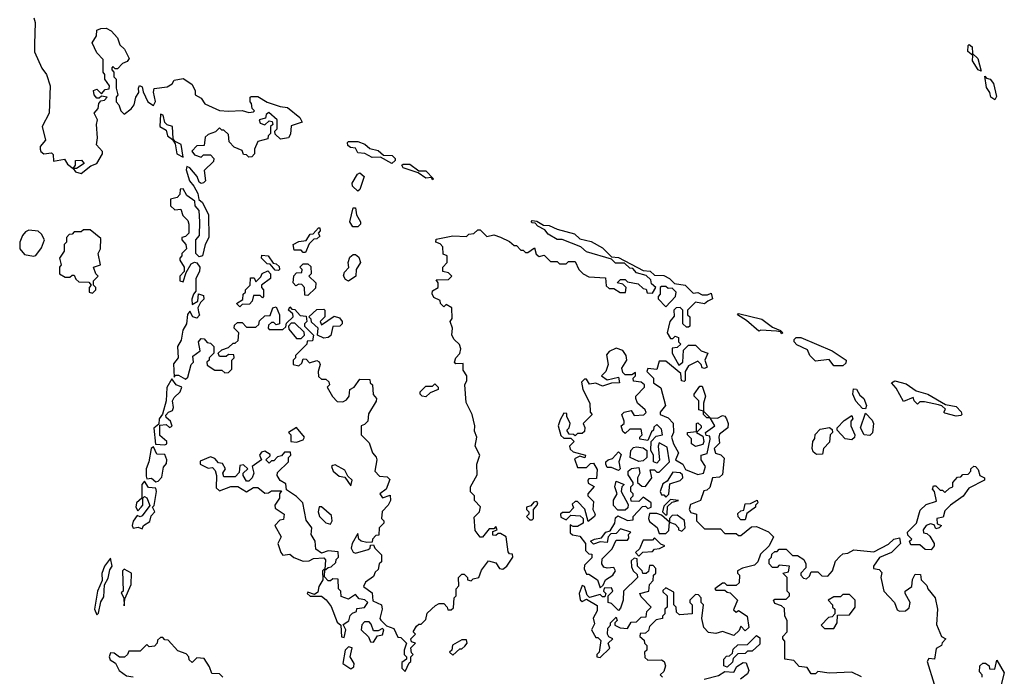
# Model space of a CAD drawing. Extents: x 2029826 to 2248070, y 228728 to 402406.
# Tile 261 of 368: x 2172674 to 2177018, y 240529 to 243427. Entities that reach past the tile are written whole.
import ezdxf

# ---------------------------------------------------------------- set-up
doc = ezdxf.new("R2010")
doc.units = 0

msp = doc.modelspace()

# ---------------------------------------------------------------- linework, layer by layer
at = {"layer": '0CON10XD'}
for points in [[(2172736.7, 243435), (2172742, 243415), (2172739.3, 243319.3), (2172740, 243285), (2172772.3, 243212.3), (2172792.5, 243185), (2172808, 243135), (2172803.3, 243015), (2172773.8, 242955), (2172787.5, 242895), (2172765, 242867.5), (2172763.8, 242855), (2172766.7, 242845), (2172780, 242835), (2172815, 242840), (2172821.7, 242831.7), (2172823, 242803), (2172871.7, 242811.7), (2172885, 242790), (2172910, 242770), (2172920, 242785), (2172920, 242805), (2172947, 242807), (2172958.3, 242791.7), (2172925, 242770), (2172910, 242770), (2172920, 242755), (2172945, 242747.5), (2172987.5, 242782.5), (2173015, 242792.5), (2173040, 242835), (2173040, 242845), (2173012.5, 242875), (2173016.7, 242905), (2173012.5, 242965), (2173017.5, 242985), (2173002.5, 243015), (2173020, 243035), (2173023, 243057), (2173031.7, 243068.3), (2173048.3, 243071.7), (2173060, 243085), (2173035, 243090), (2173025, 243080), (2173015, 243080), (2173002.5, 243095), (2173000, 243115), (2173015, 243120), (2173035, 243100), (2173051.7, 243118.3), (2173068.3, 243121.7), (2173070, 243135), (2173050, 243165), (2173050, 243185), (2173042.5, 243195), (2173041.7, 243251.7), (2173015, 243280), (2172994, 243324), (2173013.3, 243355), (2173015, 243380), (2173031.7, 243388.3), (2173055, 243388.8), (2173077.7, 243377.7), (2173105, 243347.5), (2173116.4, 243316.4), (2173136.1, 243296.1), (2173157.5, 243255), (2173148.3, 243241.7), (2173127, 243233), (2173105, 243210), (2173095, 243210), (2173085, 243220), (2173080, 243215), (2173080, 243205), (2173090, 243195), (2173090, 243175), (2173100, 243165), (2173100, 243125), (2173107.5, 243095), (2173100, 243085), (2173100, 243065), (2173111.7, 243051.7), (2173120, 243025), (2173135, 243010), (2173166.4, 243033.6), (2173178.8, 243051.2), (2173186.7, 243085), (2173200, 243105), (2173197.5, 243125), (2173203, 243137), (2173215, 243130), (2173218.3, 243108.3), (2173240, 243065), (2173265, 243047.5), (2173273.6, 243066.4), (2173263.6, 243106.4), (2173266.7, 243123.3), (2173325, 243130), (2173345.9, 243144.1), (2173355, 243160), (2173395, 243167.5), (2173433, 243143), (2173447.5, 243115), (2173447.5, 243095), (2173475, 243080), (2173490, 243055), (2173555, 243026.7), (2173595, 243022.5), (2173655, 243026.7), (2173685, 243017.5), (2173705, 243020), (2173710, 243025), (2173700, 243035), (2173697, 243057), (2173690, 243065), (2173690, 243085), (2173695, 243087.5), (2173725, 243087.5), (2173765, 243062.5), (2173823.6, 243043.6), (2173855, 243040), (2173910, 242995), (2173920, 242975), (2173871.7, 242958.3), (2173868.3, 242921.7), (2173860, 242905), (2173825, 242900), (2173801.7, 242921.7), (2173800, 242935), (2173810, 242945), (2173810, 242985), (2173772.5, 243017.5), (2173761.7, 243008.3), (2173758.3, 242991.7), (2173730, 242985), (2173735, 242970), (2173755, 242962.5), (2173775, 242980), (2173788.3, 242978.3), (2173790, 242965), (2173780, 242955), (2173780, 242925), (2173770, 242915), (2173768.3, 242901.7), (2173725, 242890), (2173710, 242855), (2173710, 242835), (2173698.3, 242821.7), (2173685, 242820), (2173675, 242830), (2173661.7, 242831.7), (2173655, 242850), (2173620, 242865), (2173598.3, 242888.3), (2173595, 242920), (2173575, 242940), (2173565, 242940), (2173555, 242950), (2173538.3, 242931.7), (2173505, 242920), (2173491.7, 242908.3), (2173488.3, 242871.7), (2173455, 242870), (2173433, 242847), (2173445, 242830), (2173475, 242820), (2173485, 242830), (2173515, 242830), (2173530, 242815), (2173528.3, 242801.7), (2173488.3, 242761.7), (2173493.3, 242715), (2173485, 242706.7), (2173475, 242704), (2173465, 242710), (2173457.5, 242735), (2173425, 242773.3), (2173411.2, 242778.8), (2173408.8, 242765), (2173423.8, 242715), (2173442.4, 242692.4), (2173459.7, 242659.7), (2173463.9, 242633.9), (2173479.7, 242619.7), (2173507.1, 242565), (2173508, 242465), (2173492.2, 242435), (2173480, 242385), (2173465, 242380), (2173451.2, 242395), (2173451.2, 242455), (2173467.1, 242475), (2173468.6, 242535), (2173466, 242585), (2173448.8, 242605), (2173446.1, 242626.1), (2173411.7, 242651.7), (2173395, 242680), (2173381.7, 242678.3), (2173380, 242655), (2173368.3, 242641.7), (2173340, 242635), (2173340, 242605), (2173358.3, 242588.3), (2173385, 242590), (2173393, 242563), (2173415, 242540), (2173420, 242525), (2173420, 242485), (2173405, 242470), (2173390, 242465), (2173390, 242455), (2173407.5, 242435), (2173410, 242415), (2173390, 242395), (2173390, 242385), (2173380, 242375), (2173380, 242365), (2173400, 242335), (2173400, 242315), (2173380, 242295), (2173380, 242275), (2173395, 242270), (2173408.3, 242311.7), (2173430, 242350), (2173445, 242356.7), (2173455, 242353.8), (2173468, 242335), (2173467.5, 242315), (2173450.8, 242285), (2173451.7, 242228.3), (2173440, 242215), (2173433.2, 242193.2), (2173435, 242170), (2173460, 242185), (2173462.5, 242217.5), (2173485, 242210), (2173487, 242193), (2173471.7, 242178.3), (2173460, 242155), (2173462.5, 242137.5), (2173467, 242123), (2173455, 242110), (2173437.5, 242115), (2173425, 242140), (2173413.6, 242126.4), (2173409.2, 242085), (2173393, 242057), (2173386.7, 242013.3), (2173370, 241985), (2173372.5, 241935), (2173352.4, 241907.6), (2173355, 241850), (2173362, 241858), (2173375, 241858.8), (2173405, 241840), (2173415, 241850), (2173430, 241905), (2173440, 241915), (2173438.3, 241941.7), (2173470, 241965), (2173462.5, 242005), (2173475, 242020), (2173488.3, 242018.3), (2173501.7, 242001.7), (2173515, 242000), (2173530, 241985), (2173530, 241955), (2173510, 241935), (2173510, 241925), (2173500, 241915), (2173501.7, 241901.7), (2173535, 241880), (2173565, 241880), (2173578.3, 241868.3), (2173595, 241870), (2173610, 241885), (2173610, 241925), (2173620, 241935), (2173618.3, 241948.3), (2173595, 241950), (2173585, 241940), (2173555, 241940), (2173550, 241955), (2173565, 241970), (2173595, 241980), (2173615, 242000), (2173625, 242000), (2173638.3, 242011.7), (2173640, 242045), (2173620, 242065), (2173621.7, 242078.3), (2173635, 242090), (2173655, 242090), (2173675, 242070), (2173715, 242070), (2173728.3, 242081.7), (2173731.7, 242098.3), (2173755, 242120), (2173778.3, 242121.7), (2173790, 242155), (2173805, 242160), (2173820, 242125), (2173820, 242085), (2173805, 242080), (2173795, 242090), (2173785, 242090), (2173771.7, 242078.3), (2173770, 242065), (2173775, 242060), (2173835, 242060), (2173848.3, 242071.7), (2173851.7, 242088.3), (2173880, 242115), (2173878.3, 242128.3), (2173860, 242145), (2173865, 242160), (2173875, 242150), (2173888.3, 242148.3), (2173911.7, 242121.7), (2173938.3, 242118.3), (2173940, 242095), (2173930, 242085), (2173930, 242075), (2173970, 242035), (2173965, 242010), (2173941.7, 242008.3), (2173940, 241995), (2173890, 241945), (2173890, 241935), (2173880, 241925), (2173880, 241905), (2173905, 241900), (2173918.3, 241911.7), (2173925, 241930), (2173938.3, 241928.3), (2173952.5, 241912.5), (2173985, 241922.5), (2173995, 241917.5), (2174000, 241905), (2173990, 241875), (2173992.3, 241852.3), (2174005, 241840), (2174025, 241840), (2174038.3, 241828.3), (2174040, 241815), (2174030, 241805), (2174053.9, 241763.9), (2174075, 241742.5), (2174099.3, 241740.7), (2174115, 241750)], [(2176915, 243200), (2176902.5, 243205), (2176876.7, 243245), (2176878.3, 243268.3), (2176856.7, 243286.7), (2176857.5, 243312.5), (2176863, 243317), (2176875, 243307.5), (2176877.5, 243277.5), (2176901.2, 243255), (2176915, 243200)], [(2176975, 243072.5), (2176957.5, 243085), (2176953.3, 243105), (2176938.3, 243128.3), (2176931.7, 243178.3), (2176938.3, 243168.3), (2176955, 243163.8), (2176970, 243145), (2176982.5, 243087.5), (2176975, 243072.5)], [(2173395, 242820), (2173386.7, 242876.7), (2173360, 242890), (2173351.7, 242901.7), (2173347.5, 242955), (2173325, 242962.5), (2173313.8, 242973.8), (2173307.5, 243005), (2173295, 243010), (2173292.5, 242955), (2173320, 242940), (2173326.7, 242915), (2173348.3, 242898.3), (2173359.3, 242879.3), (2173367.5, 242835), (2173395, 242820)], [(2174315, 242792.5), (2174265, 242820), (2174228.3, 242818.3), (2174197, 242837), (2174165, 242840), (2174155, 242860), (2174133, 242863), (2174121.7, 242871.7), (2174120, 242885), (2174125, 242890), (2174165, 242890), (2174197, 242877), (2174218.3, 242858.3), (2174255, 242850), (2174278.3, 242828.3), (2174317, 242827), (2174330, 242815), (2174330, 242805), (2174315, 242792.5)], [(2174495, 242720), (2174490, 242730), (2174465, 242727.5), (2174431.7, 242751.7), (2174365, 242772.5), (2174360, 242785), (2174365, 242790), (2174395, 242790), (2174435, 242760), (2174465, 242760), (2174500, 242725), (2174495, 242720)], [(2174165, 242670), (2174142.7, 242692.7), (2174141.2, 242705), (2174164.4, 242745.6), (2174175, 242751.2), (2174193.8, 242735), (2174175, 242677.5), (2174165, 242670)], [(2174165, 242512.5), (2174143.1, 242513.1), (2174130.8, 242535), (2174145, 242596.7), (2174156.1, 242596.1), (2174160, 242565), (2174176.7, 242535), (2174176.7, 242525), (2174165, 242512.5)], [(2172735, 242383.8), (2172745, 242386.7), (2172769.6, 242420.4), (2172783.1, 242455), (2172770.6, 242480.6), (2172755, 242494), (2172715, 242497.5), (2172699.1, 242490.9), (2172686.1, 242473.9), (2172674.2, 242445), (2172674, 242415), (2172695, 242390), (2172735, 242383.8)], [(2172995, 242220), (2173010, 242235), (2173010, 242245), (2173000, 242255), (2173000, 242275), (2173020, 242295), (2173010, 242305), (2173000, 242335), (2173030, 242345), (2173020, 242395), (2173030, 242415), (2173031.7, 242461.7), (2172985, 242500), (2172955, 242500), (2172945, 242490), (2172915, 242490), (2172905, 242480), (2172891.7, 242478.3), (2172880, 242465), (2172880, 242445), (2172870, 242435), (2172870, 242405), (2172850, 242375), (2172857.5, 242345), (2172850, 242335), (2172850, 242305), (2172875, 242290), (2172895, 242290), (2172905, 242300), (2172915, 242300), (2172921.7, 242281.7), (2172935, 242270), (2172978.3, 242268.3), (2172990, 242255), (2172980, 242245), (2172980, 242225), (2172995, 242220)], [(2173935, 242400), (2173925, 242400), (2173915, 242410), (2173885, 242410), (2173880, 242435), (2173905, 242447.5), (2173938.3, 242451.7), (2173955, 242480), (2173968.3, 242481.7), (2173991.7, 242508.3), (2173998.3, 242508.3), (2174000, 242495), (2173990, 242485), (2173998.3, 242471.7), (2173985, 242460), (2173971.7, 242458.3), (2173951.7, 242438.3), (2173935, 242400)], [(2174115, 241750), (2174126.7, 241765), (2174130, 241795), (2174150, 241805), (2174175, 241840), (2174218.3, 241838.3), (2174220, 241825), (2174230, 241815), (2174233, 241773), (2174247.5, 241755), (2174247, 241743), (2174213, 241687), (2174210, 241655), (2174195, 241640), (2174180, 241635), (2174180, 241595), (2174215, 241560), (2174230, 241515), (2174247, 241497), (2174250, 241485), (2174240, 241435), (2174261.7, 241411.7), (2174295, 241410), (2174307, 241397), (2174290, 241355), (2174262.5, 241335), (2174275, 241317.5), (2174308.3, 241328.3), (2174310, 241305), (2174300, 241285), (2174273, 241257), (2174270, 241225), (2174280, 241215), (2174280, 241205), (2174260, 241185), (2174258.3, 241151.7), (2174245, 241150), (2174230, 241135), (2174228.3, 241121.7), (2174205, 241120), (2174180, 241125), (2174170, 241135), (2174165, 241160), (2174140, 241115), (2174136.2, 241095), (2174145, 241077.5), (2174155, 241073.3), (2174211.7, 241088.3), (2174220, 241095), (2174221.7, 241108.3), (2174235, 241110), (2174240, 241095), (2174270, 241065), (2174270, 241035), (2174260, 241025), (2174255, 241000), (2174241.7, 240988.3), (2174235, 240970), (2174200, 240945), (2174190, 240925), (2174228.3, 240898.3), (2174231.7, 240861.7), (2174270, 240845), (2174273.3, 240825), (2174262.5, 240785), (2174267, 240777), (2174291.7, 240751.7), (2174325, 240740), (2174341.7, 240701.7), (2174355, 240700), (2174380, 240675), (2174370, 240645), (2174370, 240625), (2174380, 240615), (2174380, 240605), (2174360, 240590), (2174360, 240565), (2174375, 240550), (2174391.7, 240588.3), (2174400, 240595), (2174400, 240615), (2174410, 240625), (2174403, 240633), (2174400, 240655), (2174420, 240675), (2174401.7, 240681.7), (2174400, 240695), (2174420, 240715), (2174410, 240725), (2174425, 240750), (2174435, 240760), (2174445, 240760), (2174465, 240780), (2174471.7, 240808.3), (2174508.3, 240841.7), (2174525, 240850), (2174545, 240850), (2174560, 240835), (2174563, 240823), (2174577, 240823), (2174588.3, 240831.7), (2174590, 240875), (2174600, 240885), (2174600, 240915), (2174611.7, 240928.3), (2174610, 240965), (2174625, 240980), (2174635, 240980), (2174650, 240965), (2174650, 240955), (2174665, 240950), (2174675, 240960), (2174700, 240965), (2174711.7, 240998.3), (2174741.7, 241038.3), (2174775, 241030), (2174790, 241005), (2174805, 241002.5), (2174822.5, 241015), (2174850, 241055), (2174848.3, 241068.3), (2174835, 241070), (2174828.3, 241078.3), (2174820, 241145), (2174795, 241160), (2174785, 241160), (2174775, 241150), (2174761.7, 241151.7), (2174761.7, 241168.3), (2174780, 241175), (2174775, 241190), (2174765, 241180), (2174745, 241180), (2174715, 241142.5), (2174705, 241142.5), (2174683, 241173), (2174678.3, 241231.7), (2174702.5, 241255), (2174706.7, 241276.7), (2174680, 241305), (2174680, 241325), (2174663, 241343), (2174662.5, 241365), (2174691.7, 241418.3), (2174690, 241465), (2174703.3, 241505), (2174683.3, 241545), (2174690, 241585), (2174680.7, 241610.7), (2174682.5, 241635), (2174670, 241685), (2174643, 241737), (2174637.5, 241815), (2174646.7, 241835), (2174646.7, 241855), (2174630.7, 241880.7), (2174630, 241910), (2174598.3, 241908.3), (2174592.5, 241915), (2174597.5, 241935), (2174616.2, 241953.8), (2174620, 241975), (2174614, 241994), (2174590, 242015), (2174580, 242035), (2174584, 242065), (2174572.5, 242095), (2174581.7, 242108.3), (2174580, 242155), (2174555, 242170), (2174545, 242160), (2174530, 242175), (2174528.3, 242188.3), (2174500.7, 242200.7), (2174493, 242217), (2174495, 242230), (2174520, 242245), (2174520, 242265), (2174511.7, 242278.3), (2174565, 242280), (2174580, 242295), (2174565, 242310), (2174540, 242315), (2174540, 242335), (2174560, 242355), (2174560, 242385), (2174541.7, 242391.7), (2174540, 242425), (2174528.3, 242438.3), (2174510, 242445), (2174511.7, 242458.3), (2174585, 242472.5), (2174645, 242470), (2174655, 242480), (2174677, 242483), (2174695, 242500), (2174705, 242500), (2174735, 242470), (2174765, 242477.5), (2174795, 242467.5), (2174835, 242447.5), (2174855, 242430), (2174865, 242430), (2174885, 242410), (2174895, 242410), (2174905, 242400), (2174915, 242400), (2174945, 242420), (2174951.7, 242391.7), (2174965, 242382.5), (2174987, 242387), (2175015, 242360), (2175045, 242360), (2175055, 242350), (2175085, 242350), (2175095, 242360), (2175125, 242360), (2175140, 242325), (2175160, 242305), (2175185, 242292.5), (2175258.3, 242288.3), (2175261.7, 242251.7), (2175275, 242240), (2175295, 242240), (2175323, 242223), (2175346.7, 242223.3), (2175350, 242245), (2175335, 242260), (2175310, 242265), (2175325, 242280), (2175345, 242280), (2175355, 242270), (2175401.7, 242261.7), (2175425, 242240), (2175438.3, 242238.3), (2175441.7, 242221.7), (2175465, 242220), (2175480, 242245), (2175461.7, 242261.7), (2175458.3, 242278.3), (2175438.3, 242298.3), (2175395, 242310), (2175378.3, 242328.3), (2175365, 242330), (2175341.7, 242351.7), (2175303, 242353), (2175285, 242370), (2175175, 242402.5), (2175150, 242425), (2175066.4, 242456.4), (2175045, 242457.5), (2175005, 242480), (2174990, 242500), (2174960, 242515), (2174948.3, 242528.3), (2174935, 242530), (2174930, 242535), (2174935, 242540), (2174955, 242537.5), (2174985, 242520), (2175009.3, 242519.3), (2175045, 242502.5), (2175121.7, 242481.7), (2175145, 242460), (2175195, 242447.5), (2175245, 242420), (2175285, 242380), (2175315, 242377.5), (2175425, 242320), (2175455, 242317.5), (2175475, 242300), (2175515, 242297.5), (2175540, 242285), (2175563, 242263), (2175610, 242255), (2175645, 242220), (2175665, 242222.5), (2175685, 242212.5), (2175707.5, 242212.5), (2175725, 242220), (2175730, 242195), (2175710, 242185), (2175695, 242172.5), (2175655, 242180), (2175620, 242145), (2175620, 242125), (2175630, 242115), (2175630, 242075), (2175625, 242070), (2175615, 242070), (2175600, 242085), (2175600, 242145), (2175587, 242157), (2175570, 242155), (2175560, 242145), (2175561.7, 242118.3), (2175542.5, 242095), (2175530, 242045), (2175545, 242020), (2175555, 242020), (2175565, 242030), (2175580, 242025), (2175580, 242005), (2175590, 241995), (2175575, 241980), (2175552.5, 241977.5), (2175552.5, 241955), (2175581.7, 241901.7), (2175600, 241915), (2175601.7, 241968.3), (2175625, 241990), (2175655, 241990), (2175680, 241965), (2175710, 241955), (2175696.7, 241925), (2175706.4, 241893.6), (2175695, 241887.5), (2175685, 241890), (2175680, 241905), (2175665, 241920), (2175625, 241900), (2175610, 241875), (2175610, 241835), (2175605, 241830), (2175593, 241833), (2175590, 241865), (2175525, 241920), (2175495, 241920), (2175485, 241882.5), (2175445, 241887.5), (2175440, 241875), (2175470, 241845), (2175470, 241825), (2175501.7, 241801.7), (2175522.5, 241725), (2175500, 241695), (2175500, 241685), (2175535, 241670), (2175557, 241647), (2175557.5, 241605), (2175550, 241585), (2175557.5, 241555), (2175580, 241515), (2175567.5, 241485), (2175600, 241465), (2175611.7, 241441.7), (2175665, 241420), (2175690, 241425), (2175700, 241455), (2175680, 241485), (2175680, 241505), (2175707, 241513), (2175720, 241575), (2175718.3, 241588.3), (2175701.7, 241591.7), (2175700, 241605), (2175740, 241635), (2175720, 241670), (2175705, 241670), (2175690, 241685), (2175690, 241700), (2175670, 241705), (2175670, 241745), (2175650, 241765), (2175650, 241775), (2175675, 241810), (2175685, 241810), (2175700, 241765), (2175690, 241735), (2175690, 241700), (2175720, 241670), (2175751.7, 241668.3), (2175775, 241680), (2175785, 241677.5), (2175792.5, 241665), (2175800, 241645), (2175797.5, 241625), (2175761.7, 241598.3), (2175757.5, 241585), (2175761.7, 241558.3), (2175737.5, 241535), (2175743.6, 241513.6), (2175767, 241507), (2175781.7, 241491.7), (2175775, 241420), (2175761.7, 241408.3), (2175730, 241405), (2175718.3, 241361.7), (2175705, 241350), (2175691.7, 241348.3), (2175677.5, 241305), (2175633.3, 241286.7), (2175627.5, 241265), (2175635, 241252.5), (2175660, 241245), (2175660, 241215), (2175695, 241180), (2175765, 241180), (2175785, 241160), (2175835, 241160), (2175845, 241150), (2175855, 241150), (2175901.7, 241188.3), (2175925, 241190), (2175977, 241167), (2176000, 241145), (2175980, 241105), (2175941.7, 241068.3), (2175930, 241035), (2175915, 241020), (2175863, 241007), (2175840, 240995), (2175840, 240985), (2175850, 240975), (2175848.3, 240941.7), (2175835, 240930), (2175795, 240930), (2175785, 240940), (2175775, 240940), (2175740, 240915), (2175745, 240910), (2175785, 240910), (2175795, 240900), (2175808.3, 240898.3), (2175840, 240865), (2175822.5, 240822.5), (2175835, 240812.5), (2175845, 240820), (2175882.5, 240795), (2175890, 240745), (2175875, 240730), (2175855, 240750), (2175848.3, 240731.7), (2175825, 240710), (2175775, 240727.5), (2175745, 240717.5), (2175713, 240723), (2175692.5, 240745), (2175682.5, 240785), (2175690, 240845), (2175680, 240855), (2175680, 240875), (2175668.3, 240888.3), (2175655, 240890), (2175630, 240865), (2175630, 240855), (2175640, 240845), (2175640, 240805), (2175585, 240800), (2175571.7, 240811.7), (2175570, 240835), (2175560, 240845), (2175560, 240900), (2175525, 240920), (2175511.7, 240908.3), (2175511.7, 240901.7), (2175530, 240885), (2175530, 240835), (2175520, 240825), (2175520, 240805), (2175510, 240795), (2175510, 240785), (2175481.7, 240778.3), (2175451.7, 240748.3), (2175448.3, 240731.7), (2175435, 240720), (2175411.7, 240718.3), (2175410, 240705), (2175428.3, 240688.3), (2175430, 240675), (2175440, 240665), (2175440, 240645), (2175430, 240635), (2175431.7, 240611.7), (2175445, 240600), (2175505, 240602.5), (2175517.5, 240595), (2175523.3, 240575)], [(2173815, 242320), (2173801.7, 242321.7), (2173778.3, 242348.3), (2173765, 242350), (2173740, 242375), (2173741.7, 242388.3), (2173770, 242385), (2173791.7, 242351.7), (2173805, 242350), (2173818.3, 242338.3), (2173820, 242325), (2173815, 242320)], [(2174125, 242272.5), (2174110.7, 242280.7), (2174103, 242297), (2174107.5, 242312.5), (2174126.4, 242333.6), (2174122.5, 242355), (2174130.8, 242379.2), (2174145, 242391.2), (2174155, 242390), (2174169.4, 242379.4), (2174177.5, 242355), (2174158.8, 242325), (2174156.2, 242295), (2174125, 242272.5)], [(2173945, 242210), (2173931.7, 242211.7), (2173930, 242245), (2173918.3, 242258.3), (2173905, 242260), (2173892.5, 242252.5), (2173880, 242265), (2173883, 242297), (2173895, 242310), (2173918.3, 242311.7), (2173920, 242325), (2173910, 242335), (2173925, 242350), (2173945, 242350), (2173958.3, 242338.3), (2173960, 242305), (2173950, 242295), (2173980, 242265), (2173978.3, 242241.7), (2173945, 242210)], [(2173645, 242160), (2173630, 242175), (2173658.3, 242191.7), (2173660, 242215), (2173670, 242225), (2173670, 242235), (2173690, 242255), (2173691.7, 242288.3), (2173708.3, 242288.3), (2173715, 242270), (2173738.3, 242291.7), (2173743.6, 242306.4), (2173768.3, 242318.3), (2173780, 242305), (2173780, 242285), (2173740, 242255), (2173740, 242245), (2173750, 242235), (2173750, 242205), (2173745, 242200), (2173735, 242210), (2173705, 242210), (2173700, 242185), (2173688.3, 242171.7), (2173655, 242170), (2173645, 242160)], [(2175525, 242160), (2175567.5, 242205), (2175570, 242225), (2175551.7, 242241.7), (2175535, 242240), (2175525, 242250), (2175505, 242250), (2175500, 242245), (2175500, 242215), (2175490, 242205), (2175490, 242195), (2175525, 242160)], [(2174015, 242021.4), (2173987.5, 242035), (2173990, 242065), (2173961.7, 242091.7), (2173960, 242105), (2173950, 242115), (2173985, 242147.5), (2174015, 242150), (2174020, 242145), (2174020, 242115), (2174000, 242095), (2174005, 242080), (2174061.2, 242118.8), (2174085, 242110.8), (2174096.2, 242095), (2174096.7, 242085), (2174086, 242074), (2174055, 242072.5), (2174047.1, 242032.9), (2174035, 242024), (2174015, 242021.4)], [(2176035, 242040), (2176030, 242050), (2176013, 242053), (2175943.3, 242056.7), (2175935, 242052.5), (2175880, 242100), (2175840, 242125), (2175845, 242130), (2175947.5, 242105), (2175995, 242070), (2176030, 242055), (2176040, 242045), (2176035, 242040)], [(2173915, 242020), (2173930, 242035), (2173928.3, 242048.3), (2173888.3, 242088.3), (2173871.7, 242088.3), (2173860, 242075), (2173861.7, 242061.7), (2173895, 242020), (2173915, 242020)], [(2176305, 241900), (2176265, 241900), (2176245, 241927.5), (2176185, 241920), (2176160, 241945), (2176149.3, 241969.3), (2176101.7, 241991.7), (2176090, 242005), (2176090, 242015), (2176100, 242025), (2176120, 242025), (2176257.5, 241965), (2176320, 241925), (2176318.3, 241911.7), (2176305, 241900)], [(2175235, 240920), (2175248.3, 240931.7), (2175257.5, 240955), (2175290, 240975), (2175302.5, 240995), (2175295, 241010), (2175265, 241006.2), (2175250.5, 241010.5), (2175242.5, 241025), (2175243, 241047), (2175288.3, 241091.7), (2175305, 241130), (2175355, 241130), (2175361.7, 241138.3), (2175360, 241155), (2175370, 241165), (2175325, 241180), (2175305, 241160), (2175281.7, 241158.3), (2175270, 241145), (2175265, 241120), (2175235, 241122.5), (2175205, 241112.5), (2175192.5, 241125), (2175210, 241135), (2175240, 241140), (2175260, 241165), (2175278.3, 241171.7), (2175300, 241205), (2175301.7, 241228.3), (2175312.5, 241237.5), (2175355, 241217.5), (2175380, 241220), (2175380, 241235), (2175421.7, 241278.3), (2175435, 241280), (2175445, 241270), (2175460, 241275), (2175460, 241295), (2175425, 241320), (2175405, 241300), (2175371.7, 241301.7), (2175370, 241315), (2175380, 241325), (2175380, 241335), (2175370, 241345), (2175370, 241365), (2175380, 241375), (2175380, 241385), (2175358.3, 241418.3), (2175357.5, 241435), (2175373.6, 241446.4), (2175405, 241450), (2175410, 241425), (2175400, 241405), (2175400, 241385), (2175418.3, 241368.3), (2175435, 241367.5), (2175462.5, 241405), (2175455, 241440), (2175475, 241440), (2175485, 241430), (2175495, 241430), (2175540, 241475), (2175530.7, 241540.7), (2175495, 241560), (2175490, 241545), (2175497, 241483), (2175485, 241470), (2175470, 241475), (2175470, 241505), (2175457.5, 241525), (2175460, 241565), (2175481.7, 241588.3), (2175510, 241595), (2175505, 241620), (2175485, 241640), (2175471.7, 241628.3), (2175470, 241615), (2175461.7, 241608.3), (2175445, 241570), (2175410, 241575), (2175410, 241585), (2175420, 241595), (2175415, 241620), (2175365, 241620), (2175345, 241600), (2175335, 241610), (2175327.5, 241635), (2175340, 241645), (2175340, 241655), (2175330, 241685), (2175340, 241695), (2175371.7, 241701.7), (2175385, 241680), (2175427, 241683), (2175437, 241693), (2175432.5, 241705), (2175400, 241735), (2175392.5, 241755), (2175392.5, 241765), (2175430, 241805), (2175430, 241815), (2175415, 241827.5), (2175381.7, 241831.7), (2175380, 241845), (2175390, 241855), (2175390, 241870), (2175375, 241860), (2175345, 241860), (2175335, 241870), (2175330.7, 241889.3), (2175352.5, 241925), (2175350, 241945), (2175335, 241967.5), (2175305, 241977.5), (2175275, 241963.3), (2175262.3, 241947.7), (2175270, 241905), (2175260, 241875), (2175240, 241855), (2175265, 241837.5), (2175315, 241850), (2175320, 241825), (2175285, 241822.5), (2175245, 241810), (2175215, 241822.5), (2175188.3, 241818.3), (2175175, 241840), (2175165, 241840), (2175153, 241827), (2175157.5, 241795), (2175188.8, 241735), (2175190, 241695), (2175200, 241685), (2175160, 241645), (2175167.5, 241627.5), (2175165, 241610), (2175155, 241600), (2175135, 241600), (2175125, 241590), (2175117, 241597), (2175098.3, 241598.3), (2175087.5, 241615), (2175097.5, 241625), (2175102.5, 241645), (2175087.5, 241675), (2175088.3, 241688.3), (2175075, 241690), (2175058.3, 241661.7), (2175050, 241635), (2175061.7, 241591.7), (2175075, 241580), (2175105, 241580), (2175120, 241565), (2175100, 241545), (2175101.7, 241531.7), (2175115, 241520), (2175170, 241505), (2175167, 241493), (2175145, 241500), (2175121.7, 241488.3), (2175135, 241450), (2175175, 241450), (2175191.7, 241468.3), (2175205, 241470), (2175221.7, 241441.7), (2175218.3, 241401.7), (2175185, 241400), (2175180, 241395), (2175181.7, 241381.7), (2175207.5, 241367.5), (2175180, 241335), (2175180, 241325), (2175205, 241300), (2175202.5, 241265), (2175212.5, 241245), (2175210, 241235), (2175181.7, 241211.7), (2175167, 241267), (2175135, 241300), (2175125, 241300), (2175111.7, 241288.3), (2175117, 241273), (2175098.3, 241251.7), (2175068.3, 241251.7), (2175060, 241245), (2175061.7, 241231.7), (2175085, 241220), (2175105, 241240), (2175147, 241237), (2175160, 241225), (2175160, 241205), (2175135, 241190), (2175115, 241190), (2175101.7, 241198.3), (2175103, 241163), (2175113, 241153), (2175145, 241147.5), (2175170, 241115), (2175170, 241085), (2175185, 241070), (2175198.3, 241068.3), (2175198.3, 241051.7), (2175165, 241020), (2175163.6, 241003.6), (2175175, 240980), (2175185, 240980), (2175222.5, 240955), (2175235, 240920)], [(2173315, 241550), (2173322.5, 241555), (2173322.5, 241565), (2173292, 241592), (2173292.5, 241637.5), (2173320.7, 241640.7), (2173335, 241627.5), (2173347, 241633), (2173340, 241655), (2173320.7, 241670.7), (2173318.3, 241681.7), (2173330, 241695), (2173348.3, 241701.7), (2173352.5, 241715), (2173347.5, 241745), (2173355, 241760), (2173382.5, 241785), (2173390, 241805), (2173365, 241816.2), (2173345, 241842.5), (2173323.6, 241803.6), (2173320, 241745), (2173303.3, 241686.7), (2173288.8, 241665), (2173287.5, 241642.5), (2173266.4, 241623.6), (2173273, 241553), (2173315, 241550)], [(2174465, 241762.5), (2174450, 241765), (2174440, 241775), (2174440, 241785), (2174465, 241810), (2174495, 241810), (2174505, 241820), (2174520, 241805), (2174520, 241795), (2174485, 241780), (2174465, 241762.5)], [(2176805, 241677.5), (2176755, 241690), (2176750, 241695), (2176758.3, 241708.3), (2176742.5, 241722.5), (2176726.7, 241726.7), (2176665, 241740), (2176645, 241740), (2176635, 241730), (2176620, 241745), (2176615, 241760), (2176572.5, 241742.5), (2176540.7, 241800.7), (2176520, 241825), (2176535, 241832.5), (2176585, 241820), (2176629.3, 241789.3), (2176680, 241775), (2176758.3, 241728.3), (2176805, 241720), (2176826.7, 241696.7), (2176830, 241685), (2176825, 241680), (2176805, 241677.5)], [(2176405, 241710), (2176391.7, 241711.7), (2176363, 241743), (2176350, 241775), (2176351.7, 241798.3), (2176365, 241796.7), (2176380, 241770), (2176397.5, 241755), (2176410, 241725), (2176405, 241710)], [(2176345, 241572.5), (2176315, 241577.5), (2176280, 241615), (2176280, 241625), (2176311.7, 241658.3), (2176345, 241680), (2176350, 241665), (2176340, 241655), (2176340, 241635), (2176357.5, 241595), (2176357, 241583), (2176345, 241572.5)], [(2176425, 241592.5), (2176400, 241595), (2176382.5, 241625), (2176405, 241690), (2176435, 241660), (2176440, 241645), (2176436.4, 241603.6), (2176425, 241592.5)], [(2175655, 241543.3), (2175637.5, 241555), (2175637.5, 241577.5), (2175620, 241595), (2175620, 241605), (2175660, 241610), (2175660, 241645), (2175665, 241647.5), (2175680, 241635), (2175680, 241625), (2175660, 241605), (2175688.3, 241588.3), (2175692.5, 241565), (2175688.3, 241551.7), (2175655, 241543.3)], [(2173895, 241562.5), (2173925, 241572.5), (2173930, 241585), (2173895, 241627.5), (2173860, 241605), (2173870, 241595), (2173870, 241565), (2173895, 241562.5)], [(2176188.3, 241508.3), (2176175, 241520), (2176170, 241535), (2176173.3, 241565), (2176181.7, 241578.3), (2176183, 241597), (2176205, 241620), (2176247, 241627), (2176258.3, 241618.3), (2176260, 241605), (2176250, 241595), (2176247, 241563), (2176220, 241535), (2176215, 241510), (2176188.3, 241508.3)], [(2173275, 241387.5), (2173285, 241390), (2173301.7, 241408.3), (2173308.3, 241451.7), (2173321.7, 241468.3), (2173323.3, 241485), (2173315, 241507.5), (2173278.8, 241508.8), (2173265, 241542.5), (2173253.8, 241535), (2173243.8, 241475), (2173231.4, 241445), (2173231.7, 241411.7), (2173235, 241400), (2173255, 241404), (2173275, 241387.5)], [(2175405, 241477.5), (2175367.5, 241495), (2175370, 241525), (2175381.7, 241538.3), (2175395, 241542.5), (2175425, 241537.5), (2175440, 241525), (2175440, 241495), (2175425, 241480), (2175405, 241477.5)], [(2174025, 241000), (2174035, 241010), (2174048.3, 241011.7), (2174068.3, 241031.7), (2174070, 241045), (2174080, 241055), (2174078.3, 241078.3), (2174035, 241082.5), (2174005, 241072.5), (2173980.7, 241090.7), (2173977.5, 241125), (2173960, 241155), (2173962.5, 241185), (2173938.3, 241218.3), (2173922.5, 241295), (2173895, 241322.5), (2173851.7, 241351.7), (2173848.3, 241378.3), (2173823.6, 241393.6), (2173810, 241415), (2173811.7, 241428.3), (2173860, 241475), (2173860, 241495), (2173870, 241505), (2173868.3, 241518.3), (2173841.7, 241518.3), (2173828.3, 241501.7), (2173811.7, 241498.3), (2173795, 241480), (2173785, 241480), (2173775, 241470), (2173760, 241485), (2173778.3, 241501.7), (2173778.3, 241508.3), (2173755, 241522.5), (2173741.2, 241518.8), (2173732.5, 241505), (2173740, 241485), (2173700, 241455), (2173707.5, 241425), (2173700, 241405), (2173685, 241390), (2173675, 241390), (2173660, 241415), (2173660, 241425), (2173680, 241445), (2173661.7, 241461.7), (2173645, 241460), (2173641.7, 241428.3), (2173625, 241410), (2173575, 241410), (2173570, 241425), (2173582.5, 241445), (2173568.3, 241468.3), (2173551.7, 241471.7), (2173535, 241490), (2173515, 241497.5), (2173470.7, 241479.3), (2173470, 241465), (2173505, 241447.5), (2173525, 241450), (2173537, 241437), (2173542.5, 241415), (2173540.7, 241360.7), (2173555, 241347.5), (2173605, 241367.5), (2173637, 241367), (2173675, 241343.3), (2173705, 241362.5), (2173725, 241362.5), (2173755, 241337.5), (2173771.7, 241338.3), (2173785, 241347.5), (2173828.3, 241348.3), (2173820, 241335), (2173820, 241315), (2173800, 241285), (2173801.7, 241271.7), (2173840, 241245), (2173838.3, 241221.7), (2173821.7, 241218.3), (2173800, 241195), (2173827.5, 241145), (2173812.5, 241115), (2173826.7, 241075), (2173835, 241063.3), (2173865, 241067.5), (2173883.3, 241053.3), (2173925, 241037.5), (2173951.7, 241038.3), (2173970.7, 241049.3), (2174015, 241052.5), (2174023, 241043), (2174020, 241000), (2174025, 241000)], [(2175315, 241437.5), (2175285, 241450), (2175265, 241450), (2175260, 241465), (2175260, 241475), (2175270, 241485), (2175289.3, 241490.7), (2175315, 241520), (2175327.5, 241507.5), (2175317.5, 241475), (2175322.5, 241445), (2175315, 241437.5)], [(2174135, 241370), (2174140, 241395), (2174121.7, 241411.7), (2174108.3, 241438.3), (2174065, 241462.5), (2174055, 241460), (2174050, 241455), (2174057.5, 241435), (2174083, 241413), (2174108.3, 241408.3), (2174135, 241370)], [(2176695, 241087.5), (2176668.3, 241088.3), (2176645, 241110), (2176605, 241110), (2176600, 241125), (2176610, 241135), (2176591.7, 241151.7), (2176590, 241165), (2176630, 241205), (2176647, 241263), (2176673, 241287), (2176718.3, 241301.7), (2176710, 241345), (2176700, 241355), (2176705, 241370), (2176715, 241370), (2176735, 241350), (2176745, 241350), (2176755, 241340), (2176775, 241360), (2176790, 241365), (2176790, 241385), (2176811.7, 241408.3), (2176825, 241410), (2176835, 241420), (2176858.3, 241421.7), (2176870, 241435), (2176870, 241445), (2176883, 241457), (2176890, 241455), (2176901.7, 241441.7), (2176910, 241415), (2176930, 241405), (2176930, 241395), (2176860.7, 241359.3), (2176836.2, 241323.8), (2176780, 241285), (2176755, 241260), (2176748.3, 241231.7), (2176720, 241225), (2176721.7, 241201.7), (2176740, 241195), (2176730, 241185), (2176715, 241180), (2176708.3, 241198.3), (2176692.5, 241202.5), (2176672.5, 241195), (2176660, 241175), (2176661.7, 241161.7), (2176675, 241160), (2176688.3, 241148.3), (2176707.5, 241115), (2176707.5, 241105), (2176695, 241087.5)], [(2175525, 241320), (2175537, 241333), (2175541.7, 241378.3), (2175587, 241393), (2175600, 241405), (2175598.3, 241418.3), (2175587, 241427), (2175555, 241430), (2175530, 241390), (2175511.7, 241378.3), (2175500, 241345), (2175505, 241330), (2175515, 241330), (2175525, 241320)], [(2173215, 241180), (2173220, 241195), (2173248.3, 241211.7), (2173253.3, 241236.7), (2173270, 241255), (2173260, 241275), (2173267, 241283), (2173277.5, 241345), (2173275, 241360), (2173241.9, 241361.9), (2173225, 241390), (2173212.9, 241375), (2173212.5, 241315), (2173190, 241295), (2173186.7, 241275), (2173195, 241260), (2173210, 241275), (2173216.7, 241285), (2173217.5, 241315), (2173225, 241322.5), (2173235, 241317.5), (2173247.5, 241282.5), (2173215, 241236.7), (2173205, 241232.5), (2173191.7, 241238.3), (2173175, 241213.3), (2173170.8, 241195), (2173175, 241183.3), (2173196.7, 241186.7), (2173215, 241180)], [(2175345, 241262.5), (2175312.5, 241262.5), (2175293, 241283), (2175293.6, 241306.4), (2175310, 241335), (2175300, 241365), (2175305, 241390), (2175340, 241375), (2175330, 241365), (2175327.5, 241345), (2175357.5, 241287.5), (2175357, 241273), (2175345, 241262.5)], [(2174935, 241220), (2174940, 241225), (2174940, 241265), (2174957.5, 241285), (2174960, 241295), (2174955, 241300), (2174941.7, 241298.3), (2174928.3, 241281.7), (2174910, 241275), (2174910, 241265), (2174920, 241255), (2174920, 241245), (2174910, 241235), (2174925, 241220), (2174935, 241220)], [(2175525, 241240), (2175530, 241245), (2175531.7, 241278.3), (2175551.7, 241298.3), (2175580, 241305), (2175545, 241310), (2175515, 241280), (2175510, 241255), (2175525, 241240)], [(2175875, 241220), (2175855, 241220), (2175843, 241233), (2175841.7, 241248.3), (2175855, 241260), (2175868.3, 241261.7), (2175875, 241290), (2175897.5, 241292.5), (2175927, 241307), (2175930, 241295), (2175920, 241285), (2175920, 241275), (2175881.7, 241248.3), (2175875, 241220)], [(2174045, 241200), (2174052.5, 241215), (2174048.8, 241238.8), (2174005, 241277.5), (2173995, 241277.5), (2173990, 241255), (2173996.7, 241235), (2174025, 241206.7), (2174045, 241200)], [(2175525, 241160), (2175537.5, 241172.5), (2175540, 241210), (2175505, 241240), (2175485, 241247.5), (2175451.7, 241248.3), (2175447.5, 241225), (2175453, 241213), (2175486.4, 241186.4), (2175495, 241160), (2175525, 241160)], [(2175595, 241170), (2175610, 241185), (2175607, 241217), (2175575, 241240), (2175551.7, 241238.3), (2175540, 241225), (2175540, 241210), (2175565, 241200), (2175580, 241185), (2175580, 241175), (2175595, 241170)], [(2175405, 241060), (2175422.5, 241077.5), (2175465, 241080), (2175475, 241090), (2175497, 241093), (2175520, 241105), (2175501.7, 241111.7), (2175475, 241140), (2175465, 241130), (2175425, 241130), (2175408.3, 241091.7), (2175390, 241075), (2175405, 241060)], [(2176387, 240527), (2176345, 240547.5), (2176245, 240542.5), (2176195, 240550), (2176185, 240540), (2176165, 240540), (2176148.3, 240568.3), (2176113, 240573), (2176088.3, 240598.3), (2176050, 240605), (2176050, 240685), (2176040, 240695), (2176040, 240705), (2176060, 240725), (2176060, 240775), (2176050, 240795), (2176048.3, 240828.3), (2176035, 240840), (2176005, 240850), (2176000, 240865), (2176005, 240870), (2176055, 240870), (2176070, 240885), (2176070, 240895), (2176060, 240905), (2176060, 240965), (2176040, 240985), (2176065, 240990), (2176070, 241015), (2176025, 241020), (2176015, 241010), (2175995, 241010), (2175980, 241025), (2175980, 241045), (2175990, 241055), (2175991.7, 241068.3), (2176005, 241080), (2176015, 241080), (2176025, 241090), (2176055, 241090), (2176083, 241063), (2176105, 241062.5), (2176132.5, 241045), (2176142.5, 241025), (2176141.7, 241008.3), (2176120, 240985), (2176120, 240975), (2176131.7, 240961.7), (2176145, 240960), (2176158.3, 240971.7), (2176165, 240990), (2176195, 240990), (2176213, 240973), (2176238.3, 240971.7), (2176260, 240995), (2176273, 241037), (2176291.7, 241058.3), (2176305, 241070), (2176327, 241073), (2176353, 241087), (2176441.7, 241078.3), (2176507, 241113), (2176530, 241135), (2176555, 241140), (2176560, 241115), (2176520, 241075), (2176467, 241053), (2176440, 241015), (2176440, 241005), (2176465, 241000), (2176477, 240987), (2176472.5, 240965), (2176486.7, 240905), (2176532.5, 240855), (2176545, 240822.5), (2176555, 240816.7), (2176581.7, 240818.3), (2176598.3, 240831.7), (2176602.5, 240855), (2176580, 240895), (2176580, 240905), (2176610, 240925), (2176613, 240957), (2176625, 240980), (2176648.3, 240978.3), (2176650, 240955), (2176675, 240930), (2176680, 240915), (2176712.5, 240875), (2176722.5, 240825), (2176718.3, 240758.3), (2176740, 240705), (2176760, 240695), (2176743, 240677), (2176740, 240665), (2176717.5, 240652.5), (2176710, 240605), (2176685, 240607.5), (2176677.5, 240595), (2176707.5, 240495)], [(2173015, 240800), (2173021.7, 240808.3), (2173032, 240858), (2173045, 240880), (2173047.5, 240932.5), (2173065, 240962.5), (2173071.2, 240998.8), (2173082.5, 241015), (2173075, 241050), (2173047.5, 241015), (2173037, 240983), (2173037.5, 240952.5), (2173017.5, 240905), (2173003.3, 240825), (2173015, 240800)], [(2175235, 240612.5), (2175276.7, 240653.3), (2175270, 240675), (2175290, 240695), (2175273.6, 240703.6), (2175267.5, 240715), (2175268.3, 240741.7), (2175280, 240755), (2175280, 240765), (2175305, 240790), (2175310, 240775), (2175300, 240765), (2175300, 240755), (2175323, 240743), (2175355, 240740), (2175371.7, 240768.3), (2175395, 240770), (2175415, 240790), (2175438.3, 240791.7), (2175440, 240815), (2175460, 240835), (2175415, 240880), (2175410, 240895), (2175450, 240905), (2175452.5, 240935), (2175468.3, 240951.7), (2175470, 240975), (2175480, 240985), (2175480, 241005), (2175468.3, 241018.3), (2175451.7, 241018.3), (2175448.3, 240991.7), (2175437, 240983), (2175422.5, 240982.5), (2175420, 240995), (2175400, 241015), (2175398.3, 241048.3), (2175385, 241050), (2175371.7, 241038.3), (2175373, 241013), (2175380, 240995), (2175398.3, 240978.3), (2175400, 240965), (2175337.5, 240905), (2175336.2, 240865), (2175325, 240830), (2175315, 240820), (2175285, 240850), (2175270, 240855), (2175270, 240885), (2175290, 240905), (2175285, 240920), (2175251.7, 240918.3), (2175250, 240905), (2175260, 240895), (2175255, 240880), (2175245, 240880), (2175235, 240890), (2175187, 240877), (2175176.7, 240886.7), (2175166.1, 240926.1), (2175155, 240930), (2175142.5, 240895), (2175147, 240867), (2175155, 240860), (2175175, 240870), (2175221.7, 240841.7), (2175221.7, 240818.3), (2175204.2, 240785.8), (2175209.3, 240760.7), (2175196.7, 240735), (2175215, 240700), (2175225, 240700), (2175237, 240687), (2175230, 240635), (2175220, 240625), (2175220, 240615), (2175235, 240612.5)], [(2173135, 240840), (2173138.3, 240871.7), (2173166.2, 240935), (2173167.5, 240985), (2173135, 241002.5), (2173127.5, 240995), (2173130, 240905), (2173121.7, 240898.3), (2173133.3, 240875), (2173135, 240840)], [(2174105, 240700), (2174112.5, 240735), (2174101.7, 240758.3), (2174126.4, 240773.6), (2174132.5, 240797.5), (2174141.7, 240808.3), (2174160, 240815), (2174161.7, 240828.3), (2174195, 240832.5), (2174210, 240855), (2174197, 240867), (2174171.7, 240871.7), (2174155, 240890), (2174125, 240870), (2174091.7, 240881.7), (2174090, 240905), (2174080, 240915), (2174078.3, 240958.3), (2174055, 240960), (2174045, 240950), (2174035, 240950), (2174018.3, 240968.3), (2174020, 241000), (2174015, 241000), (2174010, 240995), (2174011.2, 240955), (2173992.9, 240925), (2173988.8, 240901.2), (2173975, 240890), (2173945, 240900), (2173942.5, 240895), (2173955, 240882.5), (2174005, 240883.3), (2174026.2, 240866.2), (2174047.3, 240837.3), (2174075, 240767.5), (2174090, 240755), (2174093.8, 240703.8), (2174105, 240700)], [(2176265, 240740), (2176280, 240765), (2176281.7, 240798.3), (2176335, 240800), (2176360, 240835), (2176360, 240865), (2176335, 240890), (2176305, 240890), (2176295, 240880), (2176265, 240880), (2176240, 240865), (2176260, 240845), (2176260, 240835), (2176270, 240825), (2176270, 240805), (2176258.3, 240791.7), (2176241.7, 240788.3), (2176210, 240755), (2176225, 240740), (2176265, 240740)], [(2174235, 240680), (2174251.7, 240708.3), (2174275, 240712.5), (2174280, 240735), (2174275, 240740), (2174255, 240730), (2174235, 240730), (2174225, 240760), (2174215, 240770), (2174195, 240770), (2174183, 240757), (2174180, 240735), (2174213, 240703), (2174221.7, 240681.7), (2174235, 240680)], [(2173570, 240525), (2173555, 240540), (2173521.7, 240541.7), (2173511.7, 240571.7), (2173488.3, 240608.3), (2173455, 240610), (2173435, 240590), (2173421.7, 240601.7), (2173420, 240615), (2173408.3, 240628.3), (2173371.7, 240641.7), (2173328.3, 240688.3), (2173315, 240690), (2173305, 240700), (2173295, 240700), (2173281.7, 240688.3), (2173280, 240675), (2173268.3, 240661.7), (2173245, 240660), (2173235, 240670), (2173205, 240640), (2173155, 240640), (2173150, 240625), (2173136.4, 240613.6), (2173113.6, 240613.6), (2173090.7, 240630.7), (2173075, 240632.5), (2173068, 240615), (2173072.5, 240602.5), (2173097.3, 240587.3), (2173113.3, 240555), (2173145, 240532), (2173175, 240527.5)], [(2174585, 240622.5), (2174615, 240650), (2174625, 240650), (2174638.3, 240661.7), (2174647.5, 240675), (2174645, 240690), (2174625, 240690), (2174583.6, 240666.4), (2174580, 240645), (2174570, 240635), (2174585, 240622.5)], [(2175795, 240570), (2175780, 240575), (2175780, 240605), (2175791.7, 240618.3), (2175805, 240620), (2175818.3, 240631.7), (2175821.7, 240648.3), (2175841.7, 240668.3), (2175885, 240670), (2175925, 240710), (2175938.3, 240698.3), (2175938.3, 240671.7), (2175905, 240640), (2175885, 240640), (2175875, 240630), (2175841.7, 240628.3), (2175821.7, 240608.3), (2175818.3, 240591.7), (2175795, 240570)], [(2174135, 240562.5), (2174148.3, 240571.7), (2174150, 240585), (2174132.5, 240615), (2174140, 240655), (2174125, 240660), (2174110, 240645), (2174100, 240585), (2174135, 240562.5)], [(2175693, 240517), (2175757, 240533), (2175785, 240550), (2175825, 240547.5), (2175837, 240573), (2175865, 240590), (2175878.3, 240588.3), (2175890, 240555), (2175885, 240540), (2175853.6, 240516.4)], [(2176920, 240525), (2176920, 240535), (2176908.3, 240548.3), (2176910, 240575), (2176923, 240587), (2176935, 240587.5), (2176950, 240575), (2176951.7, 240561.7), (2176975, 240560), (2176985, 240600), (2177017.5, 240545), (2177003, 240493)], [(2175523.3, 240575), (2175515, 240550), (2175500, 240535), (2175510, 240525)]]:
    msp.add_lwpolyline(points, dxfattribs=at)

doc.saveas('drawing.dxf')
